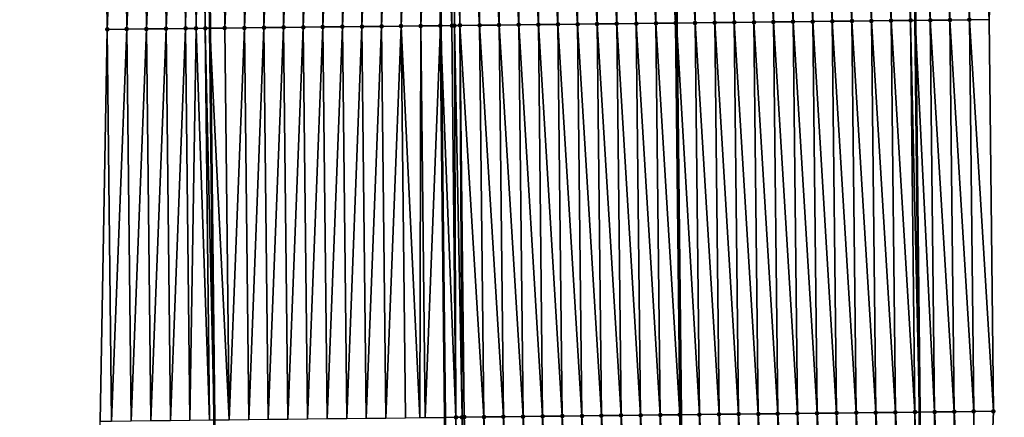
# Model space of a CAD drawing. Header units: feet. Extents: x 2010743 to 2022806, y 818705 to 837694.
# Tile 344 of 531: x 2011456 to 2011506, y 830274 to 830294. Entities that reach past the tile are written whole.
import ezdxf

# ---------------------------------------------------------------- set-up
doc = ezdxf.new("R2010")
doc.units = ezdxf.units.FT
doc.header["$MEASUREMENT"] = 0
for name, color, linetype, lineweight in [('EP_Travel Lane', 172, 'Continuous', 53), ('Road Shots', 141, 'Continuous', 100), ('STRIPING', 60, 'Continuous', 53)]:
    doc.layers.add(name, color=color, linetype=linetype, lineweight=lineweight)
doc.layers.add('I-77-MM17-21_NB-Surface-Border', color=7, linetype='Continuous')
doc.layers.add('I-77-MM17-21_NB-Surface-TIN', color=7, linetype='Continuous')

msp = doc.modelspace()

# ---------------------------------------------------------------- linework, layer by layer
at = {"layer": 'EP_Travel Lane'}
for points in [[(2011497.443, 830693.888, 326.802), (2011497.666, 830673.889, 326.664), (2011497.881, 830653.867, 326.526), (2011498.092, 830633.868, 326.399), (2011498.304, 830613.87, 326.292), (2011498.516, 830593.871, 326.148), (2011498.728, 830573.873, 326.045), (2011498.94, 830553.874, 325.937), (2011499.152, 830533.876, 325.802), (2011499.364, 830513.877, 325.709), (2011499.575, 830493.878, 325.584), (2011499.787, 830473.88, 325.476), (2011500.002, 830453.897, 325.353), (2011500.217, 830433.899, 325.239), (2011500.433, 830413.9, 325.136), (2011500.648, 830393.902, 324.993), (2011500.864, 830373.903, 324.89), (2011501.079, 830353.905, 324.765), (2011501.295, 830333.906, 324.634), (2011501.51, 830313.908, 324.513), (2011501.726, 830293.909, 324.382), (2011501.941, 830273.911, 324.271), (2011502.158, 830253.902, 324.151), (2011502.374, 830233.904, 324.011)], [(2011461.476, 830693.474, 327.074), (2011461.705, 830673.476, 326.95), (2011461.916, 830653.493, 326.819), (2011462.12, 830633.494, 326.687), (2011462.324, 830613.495, 326.552), (2011462.529, 830593.497, 326.422), (2011462.733, 830573.498, 326.306), (2011462.937, 830553.5, 326.211), (2011463.142, 830533.501, 326.113), (2011463.346, 830513.502, 326.01), (2011463.551, 830493.504, 325.9), (2011463.755, 830473.505, 325.782), (2011463.972, 830453.497, 325.668), (2011464.193, 830433.499, 325.549), (2011464.414, 830413.5, 325.43), (2011464.635, 830393.502, 325.281), (2011464.856, 830373.504, 325.158), (2011465.076, 830353.505, 325.05), (2011465.297, 830333.507, 324.924), (2011465.518, 830313.508, 324.798), (2011465.739, 830293.51, 324.669), (2011465.96, 830273.511, 324.557), (2011466.175, 830253.519, 324.413), (2011466.387, 830233.52, 324.295)]]:
    msp.add_polyline3d(points, dxfattribs=at)
at = {"layer": 'I-77-MM17-21_NB-Surface-Border', "color": 3, "linetype": 'Continuous', "lineweight": -3}
for points in [[(2011500.201, 830693.92, 326.708), (2011500.43, 830673.922, 326.571), (2011501.643, 830653.906, 326.402), (2011502.85, 830633.918, 326.234), (2011502.057, 830613.909, 326.154), (2011503.264, 830593.921, 325.983), (2011504.472, 830573.933, 325.847), (2011504.679, 830553.935, 325.735), (2011503.886, 830533.926, 325.631), (2011504.093, 830513.927, 325.521), (2011503.3, 830493.918, 325.442), (2011503.507, 830473.919, 325.337), (2011502.725, 830453.928, 325.265), (2011503.945, 830433.941, 325.111), (2011504.166, 830413.942, 325.005), (2011505.387, 830393.955, 324.828), (2011505.608, 830373.957, 324.716), (2011505.829, 830353.958, 324.584), (2011506.05, 830333.96, 324.471), (2011506.271, 830313.961, 324.359), (2011505.492, 830293.952, 324.251), (2011505.713, 830273.953, 324.136), (2011504.928, 830253.932, 324.062), (2011504.14, 830233.923, 323.963)], [(2011461.279, 830233.467, 324.152), (2011460.705, 830253.462, 324.263), (2011460.142, 830273.448, 324.392), (2011460.495, 830293.453, 324.525), (2011460.274, 830313.451, 324.641), (2011460.053, 830333.45, 324.772), (2011459.832, 830353.448, 324.901), (2011459.611, 830373.447, 325.011), (2011459.39, 830393.445, 325.13), (2011458.561, 830413.437, 325.265), (2011458.733, 830433.439, 325.398), (2011458.722, 830453.44, 325.519), (2011458.524, 830473.452, 325.639), (2011458.12, 830493.448, 325.758), (2011457.47, 830513.442, 325.842), (2011457.888, 830533.447, 325.965), (2011457.681, 830553.446, 326.072), (2011457.474, 830573.445, 326.156), (2011457.267, 830593.443, 326.257), (2011457.06, 830613.442, 326.406), (2011456.853, 830633.44, 326.597), (2011456.394, 830653.436, 326.716), (2011456.545, 830673.418, 326.859), (2011456.029, 830693.413, 326.965)]]:
    msp.add_polyline3d(points, dxfattribs=at)
at = {"layer": 'I-77-MM17-21_NB-Surface-TIN', "color": 128, "linetype": 'Continuous', "lineweight": -3}
for points in [[(2011502.492, 830293.918, 324.366), (2011502.271, 830313.916, 324.501), (2011501.51, 830313.908, 324.513)], [(2011503.492, 830293.929, 324.33), (2011503.271, 830313.928, 324.455), (2011502.271, 830313.916, 324.501)], [(2011502.492, 830293.918, 324.366), (2011503.492, 830293.929, 324.33), (2011502.271, 830313.916, 324.501)], [(2011504.492, 830293.94, 324.289), (2011504.271, 830313.939, 324.418), (2011503.271, 830313.928, 324.455)], [(2011503.492, 830293.929, 324.33), (2011504.492, 830293.94, 324.289), (2011503.271, 830313.928, 324.455)], [(2011504.492, 830293.94, 324.289), (2011505.492, 830293.952, 324.251), (2011504.271, 830313.939, 324.418)], [(2011460.495, 830293.453, 324.525), (2011461.274, 830313.462, 324.671), (2011460.274, 830313.451, 324.641)], [(2011460.495, 830293.453, 324.525), (2011461.495, 830293.464, 324.552), (2011461.274, 830313.462, 324.671)], [(2011461.495, 830293.464, 324.552), (2011462.274, 830313.473, 324.706), (2011461.274, 830313.462, 324.671)], [(2011462.495, 830293.475, 324.584), (2011462.274, 830313.473, 324.706), (2011461.495, 830293.464, 324.552)], [(2011462.495, 830293.475, 324.584), (2011463.274, 830313.484, 324.733), (2011462.274, 830313.473, 324.706)], [(2011462.495, 830293.475, 324.584), (2011463.495, 830293.485, 324.607), (2011463.274, 830313.484, 324.733)], [(2011463.495, 830293.485, 324.607), (2011464.274, 830313.495, 324.767), (2011463.274, 830313.484, 324.733)], [(2011463.495, 830293.485, 324.607), (2011464.495, 830293.496, 324.64), (2011464.274, 830313.495, 324.767)], [(2011464.495, 830293.496, 324.64), (2011464.79, 830313.5, 324.802), (2011464.274, 830313.495, 324.767)], [(2011464.495, 830293.496, 324.64), (2011465.032, 830293.502, 324.667), (2011464.79, 830313.5, 324.802)], [(2011465.032, 830293.502, 324.667), (2011465.274, 830313.506, 324.798), (2011464.79, 830313.5, 324.802)], [(2011465.032, 830293.502, 324.667), (2011465.495, 830293.507, 324.668), (2011465.274, 830313.506, 324.798)], [(2011465.495, 830293.507, 324.668), (2011465.518, 830313.508, 324.798), (2011465.274, 830313.506, 324.798)], [(2011465.495, 830293.507, 324.668), (2011465.739, 830293.51, 324.669), (2011465.518, 830313.508, 324.798)], [(2011466.274, 830313.517, 324.799), (2011465.518, 830313.508, 324.798), (2011465.739, 830293.51, 324.669)], [(2011466.495, 830293.518, 324.672), (2011466.274, 830313.517, 324.799), (2011465.739, 830293.51, 324.669)], [(2011466.495, 830293.518, 324.672), (2011467.273, 830313.528, 324.813), (2011466.274, 830313.517, 324.799)], [(2011466.495, 830293.518, 324.672), (2011467.494, 830293.529, 324.686), (2011467.273, 830313.528, 324.813)], [(2011467.494, 830293.529, 324.686), (2011468.273, 830313.539, 324.827), (2011467.273, 830313.528, 324.813)], [(2011467.494, 830293.529, 324.686), (2011468.494, 830293.54, 324.699), (2011468.273, 830313.539, 324.827)], [(2011468.494, 830293.54, 324.699), (2011469.273, 830313.549, 324.838), (2011468.273, 830313.539, 324.827)], [(2011468.494, 830293.54, 324.699), (2011469.494, 830293.551, 324.71), (2011469.273, 830313.549, 324.838)], [(2011469.494, 830293.551, 324.71), (2011470.273, 830313.56, 324.848), (2011469.273, 830313.549, 324.838)], [(2011469.494, 830293.551, 324.71), (2011470.494, 830293.562, 324.72), (2011470.273, 830313.56, 324.848)], [(2011470.494, 830293.562, 324.72), (2011471.273, 830313.571, 324.858), (2011470.273, 830313.56, 324.848)], [(2011470.494, 830293.562, 324.72), (2011471.494, 830293.573, 324.726), (2011471.273, 830313.571, 324.858)], [(2011471.494, 830293.573, 324.726), (2011472.273, 830313.582, 324.866), (2011471.273, 830313.571, 324.858)], [(2011471.494, 830293.573, 324.726), (2011472.494, 830293.584, 324.732), (2011472.273, 830313.582, 324.866)], [(2011472.494, 830293.584, 324.732), (2011473.273, 830313.593, 324.876), (2011472.273, 830313.582, 324.866)], [(2011472.494, 830293.584, 324.732), (2011473.494, 830293.595, 324.741), (2011473.273, 830313.593, 324.876)], [(2011473.494, 830293.595, 324.741), (2011474.273, 830313.604, 324.889), (2011473.273, 830313.593, 324.876)], [(2011473.494, 830293.595, 324.741), (2011474.494, 830293.606, 324.752), (2011474.273, 830313.604, 324.889)], [(2011474.494, 830293.606, 324.752), (2011475.273, 830313.615, 324.904), (2011474.273, 830313.604, 324.889)], [(2011474.494, 830293.606, 324.752), (2011475.494, 830293.617, 324.767), (2011475.273, 830313.615, 324.904)], [(2011475.494, 830293.617, 324.767), (2011476.273, 830313.626, 324.922), (2011475.273, 830313.615, 324.904)], [(2011475.494, 830293.617, 324.767), (2011476.494, 830293.628, 324.785), (2011476.273, 830313.626, 324.922)], [(2011476.494, 830293.628, 324.785), (2011477.273, 830313.637, 324.927), (2011476.273, 830313.626, 324.922)], [(2011476.494, 830293.628, 324.785), (2011477.494, 830293.639, 324.794), (2011477.273, 830313.637, 324.927)], [(2011478.085, 830293.645, 324.796), (2011477.96, 830313.645, 324.934), (2011477.273, 830313.637, 324.927)], [(2011478.085, 830293.645, 324.796), (2011477.273, 830313.637, 324.927), (2011477.494, 830293.639, 324.794)], [(2011478.214, 830293.647, 324.795), (2011478.149, 830313.647, 324.934), (2011477.96, 830313.645, 324.934)], [(2011478.085, 830293.645, 324.796), (2011478.214, 830293.647, 324.795), (2011477.96, 830313.645, 324.934)], [(2011478.494, 830293.65, 324.791), (2011478.273, 830313.648, 324.933), (2011478.149, 830313.647, 324.934)], [(2011478.214, 830293.647, 324.795), (2011478.494, 830293.65, 324.791), (2011478.149, 830313.647, 324.934)], [(2011479.494, 830293.661, 324.773), (2011479.273, 830313.659, 324.914), (2011478.273, 830313.648, 324.933)], [(2011478.494, 830293.65, 324.791), (2011479.494, 830293.661, 324.773), (2011478.273, 830313.648, 324.933)], [(2011480.494, 830293.672, 324.755), (2011480.273, 830313.671, 324.894), (2011479.273, 830313.659, 324.914)], [(2011479.494, 830293.661, 324.773), (2011480.494, 830293.672, 324.755), (2011479.273, 830313.659, 324.914)], [(2011481.494, 830293.684, 324.734), (2011481.273, 830313.682, 324.874), (2011480.273, 830313.671, 324.894)], [(2011480.494, 830293.672, 324.755), (2011481.494, 830293.684, 324.734), (2011480.273, 830313.671, 324.894)], [(2011482.494, 830293.695, 324.718), (2011482.273, 830313.693, 324.856), (2011481.273, 830313.682, 324.874)], [(2011481.494, 830293.684, 324.734), (2011482.494, 830293.695, 324.718), (2011481.273, 830313.682, 324.874)], [(2011483.493, 830293.706, 324.703), (2011483.273, 830313.704, 324.841), (2011482.273, 830313.693, 324.856)], [(2011482.494, 830293.695, 324.718), (2011483.493, 830293.706, 324.703), (2011482.273, 830313.693, 324.856)], [(2011484.493, 830293.717, 324.684), (2011484.272, 830313.715, 324.82), (2011483.273, 830313.704, 324.841)], [(2011483.493, 830293.706, 324.703), (2011484.493, 830293.717, 324.684), (2011483.273, 830313.704, 324.841)], [(2011485.493, 830293.728, 324.668), (2011485.272, 830313.726, 324.803), (2011484.272, 830313.715, 324.82)], [(2011484.493, 830293.717, 324.684), (2011485.493, 830293.728, 324.668), (2011484.272, 830313.715, 324.82)], [(2011486.493, 830293.739, 324.656), (2011486.272, 830313.738, 324.79), (2011485.272, 830313.726, 324.803)], [(2011485.493, 830293.728, 324.668), (2011486.493, 830293.739, 324.656), (2011485.272, 830313.726, 324.803)], [(2011487.493, 830293.75, 324.646), (2011487.272, 830313.749, 324.778), (2011486.272, 830313.738, 324.79)], [(2011486.493, 830293.739, 324.656), (2011487.493, 830293.75, 324.646), (2011486.272, 830313.738, 324.79)], [(2011488.493, 830293.761, 324.637), (2011488.272, 830313.76, 324.771), (2011487.272, 830313.749, 324.778)], [(2011487.493, 830293.75, 324.646), (2011488.493, 830293.761, 324.637), (2011487.272, 830313.749, 324.778)], [(2011489.493, 830293.773, 324.62), (2011489.272, 830313.771, 324.752), (2011488.272, 830313.76, 324.771)], [(2011488.493, 830293.761, 324.637), (2011489.493, 830293.773, 324.62), (2011488.272, 830313.76, 324.771)], [(2011489.272, 830313.771, 324.752), (2011489.542, 830293.773, 324.619), (2011489.321, 830313.772, 324.752)], [(2011489.493, 830293.773, 324.62), (2011489.542, 830293.773, 324.619), (2011489.272, 830313.771, 324.752)], [(2011490.493, 830293.784, 324.602), (2011490.272, 830313.782, 324.74), (2011489.321, 830313.772, 324.752)], [(2011490.493, 830293.784, 324.602), (2011489.321, 830313.772, 324.752), (2011489.542, 830293.773, 324.619)], [(2011491.493, 830293.795, 324.57), (2011491.272, 830313.793, 324.704), (2011490.272, 830313.782, 324.74)], [(2011490.493, 830293.784, 324.602), (2011491.493, 830293.795, 324.57), (2011490.272, 830313.782, 324.74)], [(2011492.493, 830293.806, 324.55), (2011492.272, 830313.805, 324.681), (2011491.272, 830313.793, 324.704)], [(2011491.493, 830293.795, 324.57), (2011492.493, 830293.806, 324.55), (2011491.272, 830313.793, 324.704)], [(2011493.493, 830293.817, 324.529), (2011493.272, 830313.816, 324.662), (2011492.272, 830313.805, 324.681)], [(2011492.493, 830293.806, 324.55), (2011493.493, 830293.817, 324.529), (2011492.272, 830313.805, 324.681)], [(2011494.493, 830293.829, 324.51), (2011494.272, 830313.827, 324.645), (2011493.272, 830313.816, 324.662)], [(2011493.493, 830293.817, 324.529), (2011494.493, 830293.829, 324.51), (2011493.272, 830313.816, 324.662)], [(2011495.493, 830293.84, 324.492), (2011495.272, 830313.838, 324.631), (2011494.272, 830313.827, 324.645)], [(2011494.493, 830293.829, 324.51), (2011495.493, 830293.84, 324.492), (2011494.272, 830313.827, 324.645)], [(2011496.493, 830293.851, 324.475), (2011496.272, 830313.849, 324.614), (2011495.272, 830313.838, 324.631)], [(2011495.493, 830293.84, 324.492), (2011496.493, 830293.851, 324.475), (2011495.272, 830313.838, 324.631)], [(2011497.493, 830293.862, 324.458), (2011497.272, 830313.86, 324.599), (2011496.272, 830313.849, 324.614)], [(2011496.493, 830293.851, 324.475), (2011497.493, 830293.862, 324.458), (2011496.272, 830313.849, 324.614)], [(2011498.493, 830293.873, 324.44), (2011498.272, 830313.871, 324.583), (2011497.272, 830313.86, 324.599)], [(2011497.493, 830293.862, 324.458), (2011498.493, 830293.873, 324.44), (2011497.272, 830313.86, 324.599)], [(2011499.492, 830293.884, 324.422), (2011499.272, 830313.883, 324.563), (2011498.272, 830313.871, 324.583)], [(2011498.493, 830293.873, 324.44), (2011499.492, 830293.884, 324.422), (2011498.272, 830313.871, 324.583)], [(2011500.492, 830293.896, 324.402), (2011500.271, 830313.894, 324.545), (2011499.272, 830313.883, 324.563)], [(2011499.492, 830293.884, 324.422), (2011500.492, 830293.896, 324.402), (2011499.272, 830313.883, 324.563)], [(2011501.492, 830293.907, 324.386), (2011501.271, 830313.905, 324.516), (2011500.271, 830313.894, 324.545)], [(2011500.492, 830293.896, 324.402), (2011501.492, 830293.907, 324.386), (2011500.271, 830313.894, 324.545)], [(2011501.271, 830313.905, 324.516), (2011501.726, 830293.909, 324.382), (2011501.51, 830313.908, 324.513)], [(2011501.492, 830293.907, 324.386), (2011501.726, 830293.909, 324.382), (2011501.271, 830313.905, 324.516)], [(2011502.492, 830293.918, 324.366), (2011501.51, 830313.908, 324.513), (2011501.726, 830293.909, 324.382)], [(2011493.714, 830273.819, 324.413), (2011493.493, 830293.817, 324.529), (2011492.493, 830293.806, 324.55)], [(2011494.714, 830273.83, 324.396), (2011494.493, 830293.829, 324.51), (2011493.493, 830293.817, 324.529)], [(2011493.714, 830273.819, 324.413), (2011494.714, 830273.83, 324.396), (2011493.493, 830293.817, 324.529)], [(2011495.714, 830273.841, 324.381), (2011495.493, 830293.84, 324.492), (2011494.493, 830293.829, 324.51)], [(2011494.714, 830273.83, 324.396), (2011495.714, 830273.841, 324.381), (2011494.493, 830293.829, 324.51)], [(2011496.714, 830273.852, 324.365), (2011496.493, 830293.851, 324.475), (2011495.493, 830293.84, 324.492)], [(2011495.714, 830273.841, 324.381), (2011496.714, 830273.852, 324.365), (2011495.493, 830293.84, 324.492)], [(2011497.714, 830273.864, 324.35), (2011497.493, 830293.862, 324.458), (2011496.493, 830293.851, 324.475)], [(2011496.714, 830273.852, 324.365), (2011497.714, 830273.864, 324.35), (2011496.493, 830293.851, 324.475)], [(2011498.713, 830273.875, 324.334), (2011498.493, 830293.873, 324.44), (2011497.493, 830293.862, 324.458)], [(2011497.714, 830273.864, 324.35), (2011498.713, 830273.875, 324.334), (2011497.493, 830293.862, 324.458)], [(2011499.713, 830273.886, 324.317), (2011499.492, 830293.884, 324.422), (2011498.493, 830293.873, 324.44)], [(2011498.713, 830273.875, 324.334), (2011499.713, 830273.886, 324.317), (2011498.493, 830293.873, 324.44)], [(2011500.713, 830273.897, 324.298), (2011500.492, 830293.896, 324.402), (2011499.492, 830293.884, 324.422)], [(2011499.713, 830273.886, 324.317), (2011500.713, 830273.897, 324.298), (2011499.492, 830293.884, 324.422)], [(2011501.713, 830273.908, 324.277), (2011501.492, 830293.907, 324.386), (2011500.492, 830293.896, 324.402)], [(2011500.713, 830273.897, 324.298), (2011501.713, 830273.908, 324.277), (2011500.492, 830293.896, 324.402)], [(2011501.492, 830293.907, 324.386), (2011501.941, 830273.911, 324.271), (2011501.726, 830293.909, 324.382)], [(2011501.713, 830273.908, 324.277), (2011501.941, 830273.911, 324.271), (2011501.492, 830293.907, 324.386)], [(2011502.713, 830273.919, 324.252), (2011502.492, 830293.918, 324.366), (2011501.726, 830293.909, 324.382)], [(2011502.713, 830273.919, 324.252), (2011501.726, 830293.909, 324.382), (2011501.941, 830273.911, 324.271)], [(2011503.713, 830273.931, 324.215), (2011503.492, 830293.929, 324.33), (2011502.492, 830293.918, 324.366)], [(2011502.713, 830273.919, 324.252), (2011503.713, 830273.931, 324.215), (2011502.492, 830293.918, 324.366)], [(2011504.713, 830273.942, 324.174), (2011504.492, 830293.94, 324.289), (2011503.492, 830293.929, 324.33)], [(2011503.713, 830273.931, 324.215), (2011504.713, 830273.942, 324.174), (2011503.492, 830293.929, 324.33)], [(2011505.713, 830273.953, 324.136), (2011505.492, 830293.952, 324.251), (2011504.492, 830293.94, 324.289)], [(2011504.713, 830273.942, 324.174), (2011505.713, 830273.953, 324.136), (2011504.492, 830293.94, 324.289)], [(2011460.142, 830273.448, 324.392), (2011460.716, 830273.454, 324.409), (2011460.495, 830293.453, 324.525)], [(2011460.716, 830273.454, 324.409), (2011461.495, 830293.464, 324.552), (2011460.495, 830293.453, 324.525)], [(2011460.716, 830273.454, 324.409), (2011461.716, 830273.465, 324.438), (2011461.495, 830293.464, 324.552)], [(2011462.495, 830293.475, 324.584), (2011461.495, 830293.464, 324.552), (2011461.716, 830273.465, 324.438)], [(2011462.716, 830273.476, 324.47), (2011462.495, 830293.475, 324.584), (2011461.716, 830273.465, 324.438)], [(2011462.716, 830273.476, 324.47), (2011463.495, 830293.485, 324.607), (2011462.495, 830293.475, 324.584)], [(2011462.716, 830273.476, 324.47), (2011463.716, 830273.487, 324.503), (2011463.495, 830293.485, 324.607)], [(2011463.716, 830273.487, 324.503), (2011464.495, 830293.496, 324.64), (2011463.495, 830293.485, 324.607)], [(2011463.716, 830273.487, 324.503), (2011464.716, 830273.498, 324.539), (2011464.495, 830293.496, 324.64)], [(2011464.716, 830273.498, 324.539), (2011465.032, 830293.502, 324.667), (2011464.495, 830293.496, 324.64)], [(2011464.716, 830273.498, 324.539), (2011465.716, 830273.509, 324.558), (2011465.032, 830293.502, 324.667)], [(2011465.716, 830273.509, 324.558), (2011465.495, 830293.507, 324.668), (2011465.032, 830293.502, 324.667)], [(2011465.495, 830293.507, 324.668), (2011465.96, 830273.511, 324.557), (2011465.739, 830293.51, 324.669)], [(2011465.716, 830273.509, 324.558), (2011465.96, 830273.511, 324.557), (2011465.495, 830293.507, 324.668)], [(2011466.715, 830273.52, 324.552), (2011466.495, 830293.518, 324.672), (2011465.739, 830293.51, 324.669)], [(2011466.715, 830273.52, 324.552), (2011465.739, 830293.51, 324.669), (2011465.96, 830273.511, 324.557)], [(2011466.715, 830273.52, 324.552), (2011467.494, 830293.529, 324.686), (2011466.495, 830293.518, 324.672)], [(2011466.715, 830273.52, 324.552), (2011467.715, 830273.531, 324.567), (2011467.494, 830293.529, 324.686)], [(2011467.715, 830273.531, 324.567), (2011468.494, 830293.54, 324.699), (2011467.494, 830293.529, 324.686)], [(2011467.715, 830273.531, 324.567), (2011468.715, 830273.542, 324.577), (2011468.494, 830293.54, 324.699)], [(2011468.715, 830273.542, 324.577), (2011469.494, 830293.551, 324.71), (2011468.494, 830293.54, 324.699)], [(2011468.715, 830273.542, 324.577), (2011469.715, 830273.553, 324.584), (2011469.494, 830293.551, 324.71)], [(2011469.715, 830273.553, 324.584), (2011470.494, 830293.562, 324.72), (2011469.494, 830293.551, 324.71)], [(2011469.715, 830273.553, 324.584), (2011470.715, 830273.564, 324.593), (2011470.494, 830293.562, 324.72)], [(2011470.715, 830273.564, 324.593), (2011471.494, 830293.573, 324.726), (2011470.494, 830293.562, 324.72)], [(2011470.715, 830273.564, 324.593), (2011471.715, 830273.575, 324.602), (2011471.494, 830293.573, 324.726)], [(2011471.715, 830273.575, 324.602), (2011472.494, 830293.584, 324.732), (2011471.494, 830293.573, 324.726)], [(2011471.715, 830273.575, 324.602), (2011472.715, 830273.586, 324.61), (2011472.494, 830293.584, 324.732)], [(2011472.715, 830273.586, 324.61), (2011473.494, 830293.595, 324.741), (2011472.494, 830293.584, 324.732)], [(2011472.715, 830273.586, 324.61), (2011473.715, 830273.597, 324.62), (2011473.494, 830293.595, 324.741)], [(2011473.715, 830273.597, 324.62), (2011474.494, 830293.606, 324.752), (2011473.494, 830293.595, 324.741)], [(2011473.715, 830273.597, 324.62), (2011474.715, 830273.608, 324.632), (2011474.494, 830293.606, 324.752)], [(2011474.715, 830273.608, 324.632), (2011475.494, 830293.617, 324.767), (2011474.494, 830293.606, 324.752)], [(2011474.715, 830273.608, 324.632), (2011475.715, 830273.619, 324.642), (2011475.494, 830293.617, 324.767)], [(2011476.455, 830273.627, 324.655), (2011476.494, 830293.628, 324.785), (2011475.494, 830293.617, 324.767)], [(2011475.715, 830273.619, 324.642), (2011476.455, 830273.627, 324.655), (2011475.494, 830293.617, 324.767)], [(2011476.455, 830273.627, 324.655), (2011476.715, 830273.63, 324.659), (2011476.494, 830293.628, 324.785)], [(2011476.715, 830273.63, 324.659), (2011477.494, 830293.639, 324.794), (2011476.494, 830293.628, 324.785)], [(2011476.715, 830273.63, 324.659), (2011477.715, 830273.641, 324.668), (2011477.494, 830293.639, 324.794)], [(2011478.287, 830273.647, 324.669), (2011478.085, 830293.645, 324.796), (2011477.494, 830293.639, 324.794)], [(2011478.287, 830273.647, 324.669), (2011477.494, 830293.639, 324.794), (2011477.715, 830273.641, 324.668)], [(2011478.287, 830273.647, 324.669), (2011478.214, 830293.647, 324.795), (2011478.085, 830293.645, 324.796)], [(2011478.6, 830273.65, 324.668), (2011478.494, 830293.65, 324.791), (2011478.214, 830293.647, 324.795)], [(2011478.287, 830273.647, 324.669), (2011478.6, 830273.65, 324.668), (2011478.214, 830293.647, 324.795)], [(2011479.715, 830273.663, 324.649), (2011479.494, 830293.661, 324.773), (2011478.494, 830293.65, 324.791)], [(2011478.6, 830273.65, 324.668), (2011478.715, 830273.652, 324.667), (2011478.494, 830293.65, 324.791)], [(2011478.715, 830273.652, 324.667), (2011479.715, 830273.663, 324.649), (2011478.494, 830293.65, 324.791)], [(2011480.715, 830273.674, 324.627), (2011480.494, 830293.672, 324.755), (2011479.494, 830293.661, 324.773)], [(2011479.715, 830273.663, 324.649), (2011480.715, 830273.674, 324.627), (2011479.494, 830293.661, 324.773)], [(2011481.715, 830273.685, 324.608), (2011481.494, 830293.684, 324.734), (2011480.494, 830293.672, 324.755)], [(2011480.715, 830273.674, 324.627), (2011481.715, 830273.685, 324.608), (2011480.494, 830293.672, 324.755)], [(2011482.714, 830273.696, 324.591), (2011482.494, 830293.695, 324.718), (2011481.494, 830293.684, 324.734)], [(2011481.715, 830273.685, 324.608), (2011482.714, 830273.696, 324.591), (2011481.494, 830293.684, 324.734)], [(2011483.714, 830273.707, 324.574), (2011483.493, 830293.706, 324.703), (2011482.494, 830293.695, 324.718)], [(2011482.714, 830273.696, 324.591), (2011483.714, 830273.707, 324.574), (2011482.494, 830293.695, 324.718)], [(2011484.714, 830273.719, 324.553), (2011484.493, 830293.717, 324.684), (2011483.493, 830293.706, 324.703)], [(2011483.714, 830273.707, 324.574), (2011484.714, 830273.719, 324.553), (2011483.493, 830293.706, 324.703)], [(2011485.714, 830273.73, 324.534), (2011485.493, 830293.728, 324.668), (2011484.493, 830293.717, 324.684)], [(2011484.714, 830273.719, 324.553), (2011485.714, 830273.73, 324.534), (2011484.493, 830293.717, 324.684)], [(2011486.714, 830273.741, 324.517), (2011486.493, 830293.739, 324.656), (2011485.493, 830293.728, 324.668)], [(2011485.714, 830273.73, 324.534), (2011486.714, 830273.741, 324.517), (2011485.493, 830293.728, 324.668)], [(2011487.714, 830273.752, 324.505), (2011487.493, 830293.75, 324.646), (2011486.493, 830293.739, 324.656)], [(2011486.714, 830273.741, 324.517), (2011487.714, 830273.752, 324.505), (2011486.493, 830293.739, 324.656)], [(2011488.714, 830273.763, 324.493), (2011488.493, 830293.761, 324.637), (2011487.493, 830293.75, 324.646)], [(2011487.714, 830273.752, 324.505), (2011488.714, 830273.763, 324.493), (2011487.493, 830293.75, 324.646)], [(2011489.714, 830273.774, 324.475), (2011489.493, 830293.773, 324.62), (2011488.493, 830293.761, 324.637)], [(2011488.714, 830273.763, 324.493), (2011489.714, 830273.774, 324.475), (2011488.493, 830293.761, 324.637)], [(2011489.493, 830293.773, 324.62), (2011489.763, 830273.775, 324.475), (2011489.542, 830293.773, 324.619)], [(2011489.714, 830273.774, 324.475), (2011489.763, 830273.775, 324.475), (2011489.493, 830293.773, 324.62)], [(2011490.714, 830273.785, 324.47), (2011490.493, 830293.784, 324.602), (2011489.542, 830293.773, 324.619)], [(2011490.714, 830273.785, 324.47), (2011489.542, 830293.773, 324.619), (2011489.763, 830273.775, 324.475)], [(2011491.714, 830273.797, 324.447), (2011491.493, 830293.795, 324.57), (2011490.493, 830293.784, 324.602)], [(2011490.714, 830273.785, 324.47), (2011491.714, 830273.797, 324.447), (2011490.493, 830293.784, 324.602)], [(2011492.714, 830273.808, 324.428), (2011492.493, 830293.806, 324.55), (2011491.493, 830293.795, 324.57)], [(2011491.714, 830273.797, 324.447), (2011492.714, 830273.808, 324.428), (2011491.493, 830293.795, 324.57)], [(2011492.714, 830273.808, 324.428), (2011493.714, 830273.819, 324.413), (2011492.493, 830293.806, 324.55)], [(2011484.929, 830253.718, 324.427), (2011484.714, 830273.719, 324.553), (2011483.714, 830273.707, 324.574)], [(2011485.929, 830253.729, 324.408), (2011485.714, 830273.73, 324.534), (2011484.714, 830273.719, 324.553)], [(2011484.929, 830253.718, 324.427), (2011485.929, 830253.729, 324.408), (2011484.714, 830273.719, 324.553)], [(2011486.929, 830253.739, 324.394), (2011486.714, 830273.741, 324.517), (2011485.714, 830273.73, 324.534)], [(2011485.929, 830253.729, 324.408), (2011486.929, 830253.739, 324.394), (2011485.714, 830273.73, 324.534)], [(2011487.929, 830253.75, 324.382), (2011487.714, 830273.752, 324.505), (2011486.714, 830273.741, 324.517)], [(2011486.929, 830253.739, 324.394), (2011487.929, 830253.75, 324.382), (2011486.714, 830273.741, 324.517)], [(2011488.929, 830253.761, 324.371), (2011488.714, 830273.763, 324.493), (2011487.714, 830273.752, 324.505)], [(2011487.929, 830253.75, 324.382), (2011488.929, 830253.761, 324.371), (2011487.714, 830273.752, 324.505)], [(2011489.929, 830253.771, 324.354), (2011489.714, 830273.774, 324.475), (2011488.714, 830273.763, 324.493)], [(2011488.929, 830253.761, 324.371), (2011489.929, 830253.771, 324.354), (2011488.714, 830273.763, 324.493)], [(2011489.714, 830273.774, 324.475), (2011489.977, 830253.772, 324.353), (2011489.763, 830273.775, 324.475)], [(2011489.929, 830253.771, 324.354), (2011489.977, 830253.772, 324.353), (2011489.714, 830273.774, 324.475)], [(2011490.929, 830253.782, 324.344), (2011490.714, 830273.785, 324.47), (2011489.763, 830273.775, 324.475)], [(2011490.929, 830253.782, 324.344), (2011489.763, 830273.775, 324.475), (2011489.977, 830253.772, 324.353)], [(2011491.928, 830253.793, 324.324), (2011491.714, 830273.797, 324.447), (2011490.714, 830273.785, 324.47)], [(2011490.929, 830253.782, 324.344), (2011491.928, 830253.793, 324.324), (2011490.714, 830273.785, 324.47)], [(2011492.928, 830253.804, 324.302), (2011492.714, 830273.808, 324.428), (2011491.714, 830273.797, 324.447)], [(2011491.928, 830253.793, 324.324), (2011492.928, 830253.804, 324.302), (2011491.714, 830273.797, 324.447)], [(2011493.928, 830253.814, 324.286), (2011493.714, 830273.819, 324.413), (2011492.714, 830273.808, 324.428)], [(2011492.928, 830253.804, 324.302), (2011493.928, 830253.814, 324.286), (2011492.714, 830273.808, 324.428)], [(2011494.928, 830253.825, 324.27), (2011494.714, 830273.83, 324.396), (2011493.714, 830273.819, 324.413)], [(2011493.928, 830253.814, 324.286), (2011494.928, 830253.825, 324.27), (2011493.714, 830273.819, 324.413)], [(2011495.928, 830253.836, 324.257), (2011495.714, 830273.841, 324.381), (2011494.714, 830273.83, 324.396)], [(2011494.928, 830253.825, 324.27), (2011495.928, 830253.836, 324.257), (2011494.714, 830273.83, 324.396)], [(2011496.928, 830253.846, 324.244), (2011496.714, 830273.852, 324.365), (2011495.714, 830273.841, 324.381)], [(2011495.928, 830253.836, 324.257), (2011496.928, 830253.846, 324.244), (2011495.714, 830273.841, 324.381)], [(2011497.928, 830253.857, 324.231), (2011497.714, 830273.864, 324.35), (2011496.714, 830273.852, 324.365)], [(2011496.928, 830253.846, 324.244), (2011497.928, 830253.857, 324.231), (2011496.714, 830273.852, 324.365)], [(2011498.928, 830253.868, 324.216), (2011498.713, 830273.875, 324.334), (2011497.714, 830273.864, 324.35)], [(2011497.928, 830253.857, 324.231), (2011498.928, 830253.868, 324.216), (2011497.714, 830273.864, 324.35)], [(2011499.928, 830253.879, 324.197), (2011499.713, 830273.886, 324.317), (2011498.713, 830273.875, 324.334)], [(2011498.928, 830253.868, 324.216), (2011499.928, 830253.879, 324.197), (2011498.713, 830273.875, 324.334)], [(2011500.928, 830253.889, 324.176), (2011500.713, 830273.897, 324.298), (2011499.713, 830273.886, 324.317)], [(2011499.928, 830253.879, 324.197), (2011500.928, 830253.889, 324.176), (2011499.713, 830273.886, 324.317)], [(2011501.928, 830253.9, 324.157), (2011501.713, 830273.908, 324.277), (2011500.713, 830273.897, 324.298)], [(2011500.928, 830253.889, 324.176), (2011501.928, 830253.9, 324.157), (2011500.713, 830273.897, 324.298)], [(2011501.713, 830273.908, 324.277), (2011502.158, 830253.902, 324.151), (2011501.941, 830273.911, 324.271)], [(2011501.928, 830253.9, 324.157), (2011502.158, 830253.902, 324.151), (2011501.713, 830273.908, 324.277)], [(2011502.928, 830253.911, 324.132), (2011502.713, 830273.919, 324.252), (2011501.941, 830273.911, 324.271)], [(2011502.928, 830253.911, 324.132), (2011501.941, 830273.911, 324.271), (2011502.158, 830253.902, 324.151)], [(2011503.928, 830253.922, 324.099), (2011503.713, 830273.931, 324.215), (2011502.713, 830273.919, 324.252)], [(2011502.928, 830253.911, 324.132), (2011503.928, 830253.922, 324.099), (2011502.713, 830273.919, 324.252)], [(2011504.928, 830253.932, 324.062), (2011504.713, 830273.942, 324.174), (2011503.713, 830273.931, 324.215)], [(2011503.928, 830253.922, 324.099), (2011504.928, 830253.932, 324.062), (2011503.713, 830273.931, 324.215)], [(2011504.928, 830253.932, 324.062), (2011505.713, 830273.953, 324.136), (2011504.713, 830273.942, 324.174)], [(2011478.346, 830253.647, 324.531), (2011478.287, 830273.647, 324.669), (2011477.715, 830273.641, 324.668)], [(2011478.757, 830253.652, 324.53), (2011478.6, 830273.65, 324.668), (2011478.287, 830273.647, 324.669)], [(2011478.346, 830253.647, 324.531), (2011478.757, 830253.652, 324.53), (2011478.287, 830273.647, 324.669)], [(2011478.929, 830253.654, 324.529), (2011478.715, 830273.652, 324.667), (2011478.6, 830273.65, 324.668)], [(2011478.757, 830253.652, 324.53), (2011478.929, 830253.654, 324.529), (2011478.6, 830273.65, 324.668)], [(2011479.929, 830253.664, 324.514), (2011479.715, 830273.663, 324.649), (2011478.715, 830273.652, 324.667)], [(2011478.929, 830253.654, 324.529), (2011479.929, 830253.664, 324.514), (2011478.715, 830273.652, 324.667)], [(2011480.929, 830253.675, 324.495), (2011480.715, 830273.674, 324.627), (2011479.715, 830273.663, 324.649)], [(2011479.929, 830253.664, 324.514), (2011480.929, 830253.675, 324.495), (2011479.715, 830273.663, 324.649)], [(2011481.929, 830253.686, 324.477), (2011481.715, 830273.685, 324.608), (2011480.715, 830273.674, 324.627)], [(2011480.929, 830253.675, 324.495), (2011481.929, 830253.686, 324.477), (2011480.715, 830273.674, 324.627)], [(2011482.929, 830253.697, 324.459), (2011482.714, 830273.696, 324.591), (2011481.715, 830273.685, 324.608)], [(2011481.929, 830253.686, 324.477), (2011482.929, 830253.697, 324.459), (2011481.715, 830273.685, 324.608)], [(2011483.929, 830253.707, 324.444), (2011483.714, 830273.707, 324.574), (2011482.714, 830273.696, 324.591)], [(2011482.929, 830253.697, 324.459), (2011483.929, 830253.707, 324.444), (2011482.714, 830273.696, 324.591)], [(2011483.929, 830253.707, 324.444), (2011484.929, 830253.718, 324.427), (2011483.714, 830273.707, 324.574)]]:
    msp.add_3dface(points, dxfattribs=at)
at = {"layer": 'Road Shots', "lineweight": 100}
for p in [(2011493.493, 830293.817, 324.529), (2011494.493, 830293.829, 324.51), (2011495.493, 830293.84, 324.492), (2011496.493, 830293.851, 324.475), (2011497.493, 830293.862, 324.458), (2011498.493, 830293.873, 324.44), (2011499.492, 830293.884, 324.422), (2011500.492, 830293.896, 324.402), (2011501.492, 830293.907, 324.386), (2011502.492, 830293.918, 324.366), (2011503.492, 830293.929, 324.33), (2011504.492, 830293.94, 324.289), (2011460.495, 830293.453, 324.525), (2011461.495, 830293.464, 324.552), (2011462.495, 830293.475, 324.584), (2011463.495, 830293.485, 324.607), (2011464.495, 830293.496, 324.64), (2011465.032, 830293.502, 324.667), (2011465.495, 830293.507, 324.668), (2011466.495, 830293.518, 324.672), (2011467.494, 830293.529, 324.686), (2011468.494, 830293.54, 324.699), (2011469.494, 830293.551, 324.71), (2011470.494, 830293.562, 324.72), (2011471.494, 830293.573, 324.726), (2011472.494, 830293.584, 324.732), (2011473.494, 830293.595, 324.741), (2011474.494, 830293.606, 324.752), (2011475.494, 830293.617, 324.767), (2011476.494, 830293.628, 324.785), (2011477.494, 830293.639, 324.794), (2011478.085, 830293.645, 324.796), (2011478.214, 830293.647, 324.795), (2011478.494, 830293.65, 324.791), (2011479.494, 830293.661, 324.773), (2011480.494, 830293.672, 324.755), (2011481.494, 830293.684, 324.734), (2011482.494, 830293.695, 324.718), (2011483.493, 830293.706, 324.703), (2011484.493, 830293.717, 324.684), (2011485.493, 830293.728, 324.668), (2011486.493, 830293.739, 324.656), (2011487.493, 830293.75, 324.646), (2011488.493, 830293.761, 324.637), (2011489.493, 830293.773, 324.62), (2011490.493, 830293.784, 324.602), (2011491.493, 830293.795, 324.57), (2011492.493, 830293.806, 324.55), (2011484.714, 830273.719, 324.553), (2011485.714, 830273.73, 324.534), (2011486.714, 830273.741, 324.517), (2011487.714, 830273.752, 324.505), (2011488.714, 830273.763, 324.493), (2011489.714, 830273.774, 324.475), (2011490.714, 830273.785, 324.47), (2011491.714, 830273.797, 324.447), (2011492.714, 830273.808, 324.428), (2011493.714, 830273.819, 324.413), (2011494.714, 830273.83, 324.396), (2011495.714, 830273.841, 324.381), (2011496.714, 830273.852, 324.365), (2011497.714, 830273.864, 324.35), (2011498.713, 830273.875, 324.334), (2011499.713, 830273.886, 324.317), (2011500.713, 830273.897, 324.298), (2011501.713, 830273.908, 324.277), (2011502.713, 830273.919, 324.252), (2011503.713, 830273.931, 324.215), (2011504.713, 830273.942, 324.174), (2011505.713, 830273.953, 324.136), (2011478.287, 830273.647, 324.669), (2011478.6, 830273.65, 324.668), (2011478.715, 830273.652, 324.667), (2011479.715, 830273.663, 324.649), (2011480.715, 830273.674, 324.627), (2011481.715, 830273.685, 324.608), (2011482.714, 830273.696, 324.591), (2011483.714, 830273.707, 324.574)]:
    msp.add_point(p, dxfattribs=at)
at = {"layer": 'STRIPING'}
for points in [[(2011485.24, 830693.747, 327.053), (2011485.469, 830673.748, 326.922), (2011485.683, 830653.739, 326.773), (2011485.891, 830633.74, 326.641), (2011486.099, 830613.742, 326.526), (2011486.307, 830593.743, 326.401), (2011486.516, 830573.745, 326.312), (2011486.724, 830553.746, 326.208), (2011486.932, 830533.747, 326.093), (2011487.14, 830513.749, 325.995), (2011487.348, 830493.75, 325.883), (2011487.557, 830473.752, 325.754), (2011487.774, 830453.76, 325.615), (2011487.995, 830433.762, 325.484), (2011488.216, 830413.764, 325.354), (2011488.437, 830393.765, 325.224), (2011488.658, 830373.767, 325.092), (2011488.879, 830353.768, 324.983), (2011489.1, 830333.77, 324.872), (2011489.321, 830313.772, 324.752), (2011489.542, 830293.773, 324.619), (2011489.763, 830273.775, 324.475), (2011489.977, 830253.772, 324.353), (2011490.19, 830233.774, 324.225)], [(2011473.203, 830693.608, 327.236), (2011473.432, 830673.609, 327.104), (2011473.645, 830653.613, 326.963), (2011473.852, 830633.615, 326.827), (2011474.059, 830613.616, 326.713), (2011474.266, 830593.618, 326.575), (2011474.473, 830573.619, 326.475), (2011474.68, 830553.62, 326.377), (2011474.888, 830533.622, 326.252), (2011475.095, 830513.623, 326.15), (2011475.302, 830493.624, 326.08), (2011475.509, 830473.626, 325.957), (2011475.726, 830453.626, 325.812), (2011475.947, 830433.628, 325.677), (2011476.168, 830413.629, 325.56), (2011476.389, 830393.631, 325.411), (2011476.61, 830373.633, 325.287), (2011476.831, 830353.634, 325.178), (2011477.052, 830333.636, 325.06), (2011477.273, 830313.637, 324.927), (2011477.494, 830293.639, 324.794), (2011477.715, 830273.641, 324.668), (2011477.929, 830253.643, 324.531), (2011478.142, 830233.645, 324.397)]]:
    msp.add_polyline3d(points, dxfattribs=at)

doc.saveas('drawing.dxf')
